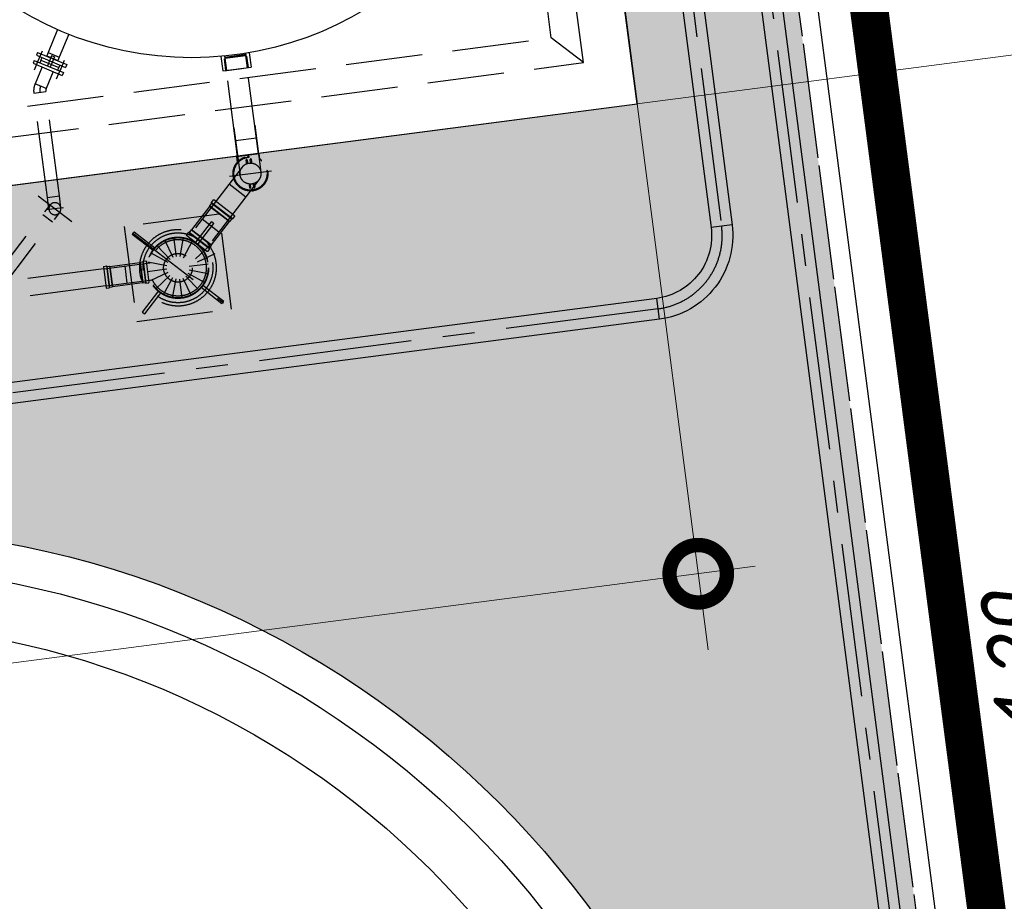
# Model space of a CAD drawing. Extents: x 117893332 to 118394757, y 454959407 to 455669244.
# Tile 296 of 330: x 118275532 to 118280675, y 455264478 to 455269082. Entities that reach past the tile are written whole.
import ezdxf

# ---------------------------------------------------------------- set-up
doc = ezdxf.new("R2010")
doc.units = 0
doc.header["$LTSCALE"] = 200
for name, pattern in [('DASHED', [19.05, 12.7, -6.35]), ('Tauw_HIDDEN3', [2.8, 2, -0.8]), ('Tauw_L_Center2', [6.499, 4, -0.833, 0.833, -0.833]), ('TAUW_OPSLUITBAND_mm', [3.2, 3, -0.2])]:
    doc.linetypes.add(name, pattern=pattern)
doc.layers.get('0').update_dxf_attribs({"linetype": 'CONTINUOUS'})
for name, color, linetype in [('EL_N_A_EB00----REVISIE~-_-----', 1, 'CONTINUOUS'), ('KABELLOOP', 6, 'CONTINUOUS'), ('LEIDINGLOOP', 6, 'CONTINUOUS'), ('ME_N_A_EB00----kunstof-put~-_-----', 135, 'CONTINUOUS'), ('ME_N_H_EB00X---ALG_Stramien~-_-----', 135, 'Tauw_HIDDEN3'), ('ZU_B_-_MB0090--MAAIVELD_DUN~-_001--', 1, 'CONTINUOUS'), ('ZU_B_D_EB00----ONDERDEEL~-_-----', 7, 'CONTINUOUS'), ('ZU_N_-_EL999---LL_PE-110_pgr17~H_-----', 2, 'Tauw_L_Center2'), ('ZU_N_-_EL999---LL_PE-110_pgr17~W_-----', 15, 'CONTINUOUS'), ('ZU_N_A_EB00--E-BETON~-_-----', 7, 'CONTINUOUS'), ('ZU_N_A_EV00----_Opsluitband_100x200~A_-----', 253, 'CONTINUOUS'), ('ZU_N_A_EV00----_Opsluitband_100x200~Z_-----', 253, 'TAUW_OPSLUITBAND_mm'), ('ZU_N_A_EV02----_kant verharding ov betontegels-halfsteensverband~k_-----', 253, 'CONTINUOUS'), ('ZU_N_A_HV01----_arcering verharding gv asfalt~v_-----', 253, 'CONTINUOUS'), ('ZU_N_A_HV02----_arcering verharding ov betontegels-halfsteensverband~v_-----', 253, 'CONTINUOUS'), ('ZU_N_A_HV02----molgoot ov betonstraatsteen~v_-----', 253, 'CONTINUOUS'), ('ZU_N_D_EB00--E-BETON~-_-----', 7, 'CONTINUOUS')]:
    doc.layers.add(name, color=color, linetype=linetype)
doc.layers.add('INFO', color=6, linetype='CONTINUOUS', plot=False)
doc.layers.add('ZU_N_-_DX1AMA--_maatvoering_LIN__18_^200', color=7, linetype='CONTINUOUS', lineweight=18)
doc.styles.add('ISO', font='ISO')
doc.styles.add('TAUW-ISOCP', font='tcb_isocp.shx')
doc.dimstyles.new('tzu18-dot_^200', dxfattribs={"dimscale": 200, "dimtxt": 1.8, "dimasz": 3, "dimexe": 2, "dimexo": 0, "dimgap": 0.5, "dimtad": 1, "dimdec": 0, "dimzin": 0, "dimdsep": 46, "dimtxsty": 'TAUW-ISOCP', "dimblk": 'DOTSMALL', "dimcen": 2, "dimdle": 1.5, "dimclre": 8, "dimadec": 0, "dimazin": 0, "dimtp": 1, "dimtm": 1, "dimtfac": 1, "dimtix": 1, "dimtmove": 1, "dimatfit": 3, "dimldrblk": 'DOTSMALL', "dimfxl": 1, "dimtvp": 0.5, "dimtolj": 1, "dimtzin": 0, "dimlwd": -1, "dimlwe": 5, "dimarcsym": 0})
pattern_1 = [(157.41631, (118248804.68, 455213277.6), (-144.0122, -346.24485), []), (217.41631, (118248804.68, 455213277.6), (227.85075, -297.8406), [])]

# ---------------------------------------------------------------- blocks, each defined once
blk = doc.blocks.new('_DotSmall')
at = {"color": 0, "linetype": 'ByBlock', "const_width": 0.5}
blk.add_lwpolyline([(-0.0625, 0, 1), (0.0625, 0, 1)], format="xyb", close=True, dxfattribs=at)
blk = doc.blocks.new('*D176')
at = {"layer": 'INFO', "color": 0, "transparency": 16777216}
blk.add_line((118294814.9, 455196088.7), (118271334.3, 455376476.9), dxfattribs=at)
at = {"layer": 'INFO', "color": 8, "lineweight": 5, "transparency": 16777216}
for p, q in [((118270926.8, 455376121.3), (118271769.7, 455376231)), ((118283893.9, 455194969.6), (118295172.8, 455196437.8))]:
    blk.add_line(p, q, dxfattribs=at)
at = {"layer": 'INFO', "color": 0, "transparency": 16777216, "xscale": 600, "yscale": 600, "zscale": 600}
for p, rotation in [((118271373, 455376179.4), 97.41631319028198), ((118294776.1, 455196386.2), 277.416313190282)]:
    blk.add_blockref('_DotSmall', p, dxfattribs=dict(at, rotation=rotation))
at = {"layer": 'INFO', "color": 0, "transparency": 16777216, "insert": (118293774.5, 455201912.3), "char_height": 360, "attachment_point": 5, "rotation": 97.4163, "style": 'TAUW-ISOCP'}
blk.add_mtext('\\A1;181310', dxfattribs=at)
blk = doc.blocks.new('*D183')
at = {"layer": 'ZU_N_-_DX1AMA--_maatvoering_LIN__18_^200', "color": 0, "transparency": 16777216}
blk.add_line((118281650.2, 455268715.9), (118267685.1, 455376001.8), dxfattribs=at)
at = {"layer": 'ZU_N_-_DX1AMA--_maatvoering_LIN__18_^200', "color": 8, "lineweight": 5, "transparency": 16777216}
for p, q in [((118267277.6, 455375646.3), (118268120.5, 455375756)), ((118278757.1, 455268641.9), (118282008.1, 455269065.1))]:
    blk.add_line(p, q, dxfattribs=at)
at = {"layer": 'ZU_N_-_DX1AMA--_maatvoering_LIN__18_^200', "color": 0, "transparency": 16777216, "xscale": 600, "yscale": 600, "zscale": 600}
for p, rotation in [((118267723.8, 455375704.4), 97.41631319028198), ((118281611.4, 455269013.4), 277.416313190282)]:
    blk.add_blockref('_DotSmall', p, dxfattribs=dict(at, rotation=rotation))
at = {"layer": 'ZU_N_-_DX1AMA--_maatvoering_LIN__18_^200', "color": 0, "transparency": 16777216, "insert": (118280043.7, 455278888.2), "char_height": 360, "attachment_point": 5, "rotation": 97.4163, "style": 'TAUW-ISOCP'}
blk.add_mtext('\\A1;107591', dxfattribs=at)
blk = doc.blocks.new('*D184')
at = {"layer": 'ZU_N_-_DX1AMA--_maatvoering_LIN__18_^200', "color": 0, "transparency": 16777216}
blk.add_line((118283402.9, 455262378.4), (118268597.4, 455376120.6), dxfattribs=at)
at = {"layer": 'ZU_N_-_DX1AMA--_maatvoering_LIN__18_^200', "color": 8, "lineweight": 5, "transparency": 16777216}
for p, q in [((118268189.9, 455375765), (118269032.8, 455375874.7)), ((118278930.8, 455262098.8), (118283760.8, 455262727.5))]:
    blk.add_line(p, q, dxfattribs=at)
at = {"layer": 'ZU_N_-_DX1AMA--_maatvoering_LIN__18_^200', "color": 0, "transparency": 16777216, "xscale": 600, "yscale": 600, "zscale": 600}
for p, rotation in [((118268636.1, 455375823.1), 97.41631319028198), ((118283364.1, 455262675.9), 277.416313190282)]:
    blk.add_blockref('_DotSmall', p, dxfattribs=dict(at, rotation=rotation))
at = {"layer": 'ZU_N_-_DX1AMA--_maatvoering_LIN__18_^200', "color": 0, "transparency": 16777216, "insert": (118282398.1, 455267928.3), "char_height": 360, "attachment_point": 5, "rotation": 97.4163, "style": 'TAUW-ISOCP'}
blk.add_mtext('\\A1;114102', dxfattribs=at)
blk = doc.blocks.new('*D186')
at = {"layer": 'ZU_N_-_DX1AMA--_maatvoering_LIN__18_^200', "color": 8, "lineweight": 5, "transparency": 16777216}
for p, q in [((118278757.1, 455268641.9), (118279128.1, 455265792.1)), ((118232215.2, 455260815), (118232359.8, 455259704.4))]:
    blk.add_line(p, q, dxfattribs=at)
at = {"layer": 'ZU_N_-_DX1AMA--_maatvoering_LIN__18_^200', "color": 0, "transparency": 16777216}
blk.add_line((118279373.9, 455266227.4), (118232010.7, 455260062.3), dxfattribs=at)
at = {"layer": 'ZU_N_-_DX1AMA--_maatvoering_LIN__18_^200', "color": 0, "transparency": 16777216, "xscale": 600, "yscale": 600, "zscale": 600}
for p, rotation in [((118279076.4, 455266188.7), 7.416313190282), ((118232308.2, 455260101), 187.416313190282)]:
    blk.add_blockref('_DotSmall', p, dxfattribs=dict(at, rotation=rotation))
at = {"layer": 'ZU_N_-_DX1AMA--_maatvoering_LIN__18_^200', "color": 0, "transparency": 16777216, "insert": (118253810.1, 455262617.5), "char_height": 360, "attachment_point": 5, "rotation": 187.4163, "style": 'TAUW-ISOCP'}
blk.add_mtext('\\A1;47163', dxfattribs=at)
blk = doc.blocks.new('*D188')
at = {"layer": 'ZU_N_-_DX1AMA--_maatvoering_LIN__18_^200', "color": 0, "transparency": 16777216}
blk.add_line((118290226.7, 455217082.1), (118269509.7, 455376239.3), dxfattribs=at)
at = {"layer": 'ZU_N_-_DX1AMA--_maatvoering_LIN__18_^200', "color": 8, "lineweight": 5, "transparency": 16777216}
for p, q in [((118269102.2, 455375883.8), (118269945.1, 455375993.5)), ((118275059.6, 455215410.3), (118290584.6, 455217431.2))]:
    blk.add_line(p, q, dxfattribs=at)
at = {"layer": 'ZU_N_-_DX1AMA--_maatvoering_LIN__18_^200', "color": 0, "transparency": 16777216, "xscale": 600, "yscale": 600, "zscale": 600}
for p, rotation in [((118269548.4, 455375941.9), 97.41631319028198), ((118290188, 455217379.5), 277.416313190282)]:
    blk.add_blockref('_DotSmall', p, dxfattribs=dict(at, rotation=rotation))
at = {"layer": 'ZU_N_-_DX1AMA--_maatvoering_LIN__18_^200', "color": 0, "transparency": 16777216, "insert": (118289079.9, 455223723.3), "char_height": 360, "attachment_point": 5, "rotation": 97.4163, "style": 'TAUW-ISOCP'}
blk.add_mtext('\\A1;159900', dxfattribs=at)
blk = doc.blocks.new('*D189')
at = {"layer": 'ZU_N_-_DX1AMA--_maatvoering_LIN__18_^200', "color": 0, "transparency": 16777216}
blk.add_line((118292174.2, 455209247.9), (118270422, 455376358.1), dxfattribs=at)
at = {"layer": 'ZU_N_-_DX1AMA--_maatvoering_LIN__18_^200', "color": 8, "lineweight": 5, "transparency": 16777216}
for p, q in [((118270014.5, 455376002.5), (118270857.4, 455376112.2)), ((118276094.8, 455207457.4), (118292532.1, 455209597))]:
    blk.add_line(p, q, dxfattribs=at)
at = {"layer": 'ZU_N_-_DX1AMA--_maatvoering_LIN__18_^200', "color": 0, "transparency": 16777216, "xscale": 600, "yscale": 600, "zscale": 600}
for p, rotation in [((118270460.7, 455376060.6), 97.41631319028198), ((118292135.5, 455209545.4), 277.416313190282)]:
    blk.add_blockref('_DotSmall', p, dxfattribs=dict(at, rotation=rotation))
at = {"layer": 'ZU_N_-_DX1AMA--_maatvoering_LIN__18_^200', "color": 0, "transparency": 16777216, "insert": (118289984.4, 455223900.5), "char_height": 360, "attachment_point": 5, "rotation": 97.4163, "style": 'TAUW-ISOCP'}
blk.add_mtext('\\A1;167920', dxfattribs=at)
blk = doc.blocks.new('*D190')
at = {"layer": 'ZU_N_-_DX1AMA--_maatvoering_LIN__18_^200', "color": 0, "transparency": 16777216}
blk.add_line((118297884.1, 455179637.2), (118272246.6, 455376595.6), dxfattribs=at)
at = {"layer": 'ZU_N_-_DX1AMA--_maatvoering_LIN__18_^200', "color": 8, "lineweight": 5, "transparency": 16777216}
for p, q in [((118271839.1, 455376240), (118272682, 455376349.7)), ((118286050.8, 455178399.4), (118298242, 455179986.3))]:
    blk.add_line(p, q, dxfattribs=at)
at = {"layer": 'ZU_N_-_DX1AMA--_maatvoering_LIN__18_^200', "color": 0, "transparency": 16777216, "xscale": 600, "yscale": 600, "zscale": 600}
for p, rotation in [((118272285.3, 455376298.1), 97.41631319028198), ((118297845.3, 455179934.7), 277.416313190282)]:
    blk.add_blockref('_DotSmall', p, dxfattribs=dict(at, rotation=rotation))
at = {"layer": 'ZU_N_-_DX1AMA--_maatvoering_LIN__18_^200', "color": 0, "transparency": 16777216, "insert": (118294679.3, 455202087.4), "char_height": 360, "attachment_point": 5, "rotation": 97.4163, "style": 'TAUW-ISOCP'}
blk.add_mtext('\\A1;198020', dxfattribs=at)
blk = doc.blocks.new('A$C051E189E')
at = {"layer": 'LEIDINGLOOP', "linetype": 'DASHED', "const_width": 200}
blk.add_lwpolyline([(79917.8, -55943.8), (79917.8, -91749.9), (53597.7, -91754.5), (53597.7, -89649.9)], dxfattribs=at)
blk = doc.blocks.new('A$C6DFC50BF')
at = {"layer": 'KABELLOOP', "linetype": 'DASHED', "const_width": 200}
blk.add_lwpolyline([(79917.8, -55943.8), (79917.8, -91749.9), (53597.7, -91754.5), (53597.7, -89649.9)], dxfattribs=at)

msp = doc.modelspace()

# ---------------------------------------------------------------- hatches: boundary and pattern name
at = {"layer": 'ZU_N_A_HV01----_arcering verharding gv asfalt~v_-----'}
h = msp.add_hatch(dxfattribs=at)
h.set_pattern_fill('ASFALT', color=256, scale=3000)
h.set_pattern_definition(pattern_1)
h.paths.add_polyline_path([(118253562.5, 455173882.8, -0.413671), (118245855.8, 455163886.8), (118232779.4, 455162183.4, -0.239601), (118226539.3, 455164396.4), (118222931.6, 455163926.7), (118222383.7, 455168135.5), (118218106.9, 455167574.6), (118214434.7, 455164219.5), (118215506.4, 455155986.2), (118286398.3, 455165214), (118285827.7, 455169598.1), (118269443.6, 455167465.5, -0.414214), (118257765.8, 455176453.3), (118256227.9, 455188268.7, -0.414214), (118265215.7, 455199946.5), (118292266.1, 455203467.5), (118291600.1, 455208584.4), (118288512.1, 455208182.4, -0.414214), (118286360.3, 455209838.5), (118282082.5, 455242702.4), (118277103.6, 455242054.3, -0.414214), (118269661, 455247782.5), (118267518.7, 455264240.6), (118262945.7, 455263645.4), (118267639.6, 455227475.9), (118267223.1, 455227422), (118267223.1, 455227421.8), (118252708.4, 455225559), (118252749.8, 455225241.2), (118251437.4, 455225070.9), (118250715, 455230620.6), (118243327.3, 455287376.9), (118243629.7, 455287416.2), (118243124.4, 455290872.4), (118240928.7, 455307740.1, -0.414214), (118245603.8, 455313814.3), (118274546.5, 455317581.7), (118274030.2, 455321548.3), (118245583.3, 455317845.4, -0.414214), (118239509, 455322520.5), (118233549.8, 455368302.3, 0.414214), (118222813.3, 455376565.6), (118207809.9, 455374612.7, 0.414214), (118199546.6, 455363876.2), (118205505.9, 455318094.4, -0.414212), (118200830.9, 455312020.1), (118163460.6, 455307155.6), (118165370.9, 455292480.2), (118168069.6, 455292831.5), (118168020.6, 455293207.6, -0.414213), (118177008.5, 455304885.4), (118193278.4, 455307003.2, -0.134342), (118196112.3, 455306610.7), (118204322.8, 455303093.5), (118205538.1, 455305921.5, -0.264812), (118209818.1, 455309156.2), (118230144.2, 455311802, -0.414214), (118236218.5, 455307127), (118240860.1, 455271468.1, -0.414214), (118236185, 455265393.9), (118214173, 455262528.6), (118214897.7, 455256960.6, -0.414214), (118212810.3, 455254248.5), (118211683.3, 455254101.8), (118212034, 455251407.1), (118215577.2, 455248630.1), (118219142.1, 455249094.1), (118218436.6, 455254511.8, -0.414229), (118220524, 455257224), (118236969.8, 455259364.7, -0.414213), (118243044, 455254689.7), (118246252.7, 455230039.7)])
h.paths.add_polyline_path([(118261528.7, 455214269.2, -0.414214), (118263616.1, 455216981.4), (118275257.9, 455218496.7, -0.414214), (118277970, 455216409.4), (118278976.7, 455208675.7, -0.414214), (118276889.3, 455205963.6), (118274097.8, 455205600.3, -0.414214), (118272506.4, 455206825.1), (118272485.3, 455206987.6), (118269242.6, 455206565.5), (118269263.8, 455206403, -0.414214), (118268038.9, 455204811.6), (118265247.5, 455204448.2, -0.414214), (118262535.4, 455206535.6)], flags=16)
h.paths.add_polyline_path([(118241537.9, 455300913.5), (118240100, 455300726.2), (118239912.7, 455302164.1), (118241350.6, 455302351.4)], flags=16)
h.paths.add_polyline_path([(118240440.7, 455309039.9), (118239002.9, 455308852.6), (118238815.6, 455310290.4), (118240253.4, 455310477.7)], flags=16)
h.paths.add_polyline_path([(118229627.9, 455315768.6), (118215546.7, 455313935.7, -0.414214), (118209472.4, 455318610.7), (118204138, 455359592.1, -0.414239), (118213125.7, 455371270.9), (118217290.6, 455371813, -0.414214), (118228968.4, 455362825.1), (118234303, 455321842.8, -0.414214)], flags=16)
h.paths.add_polyline_path([(118229573.7, 455316185), (118215492.5, 455314352.1, -0.414214), (118209888.9, 455318664.9), (118204554.5, 455359646.4, -0.41424), (118213180, 455370854.4), (118217344.8, 455371396.5, -0.414214), (118228551.9, 455362770.9), (118233886.5, 455321788.6, -0.414214)], flags=0)
h.paths.add_polyline_path([(118232786.1, 455366810.1), (118231546.6, 455366648.6), (118231359.3, 455368086.5), (118232598.8, 455368248)], flags=0)
h = msp.add_hatch(dxfattribs=at)
h.set_pattern_fill('ASFALT', color=256, scale=3000)
h.set_pattern_definition(pattern_1)
h.paths.add_polyline_path([(118286728.7, 455340429.6), (118286966.4, 455339123.3, -0.43139), (118274030.1, 455321548.7), (118274482.1, 455318075.8), (118274546.5, 455317581.7), (118274546.5, 455317581.7), (118277364.9, 455317948, -0.414206), (118294175.3, 455305009.6), (118304541.2, 455225373.4, -0.333874), (118295663.5, 455209688.1), (118297198.7, 455209887.9), (118297218.1, 455209739.2), (118295129.5, 455209467.3, -0.060905), (118291602.9, 455208562.7), (118292268.9, 455203445.9), (118297227.1, 455204091.3, 0.414214), (118310165.5, 455220902), (118294476.8, 455341429.1, 0.006735), (118294419.3, 455341829.1)])
at = {"layer": 'ZU_N_A_HV02----_arcering verharding ov betontegels-halfsteensverband~v_-----'}
h = msp.add_hatch(dxfattribs=at)
h.set_pattern_fill('TEGELS', color=256, scale=1200)
h.set_pattern_definition([(97.4163, (118248804.68, 455213277.58), (-297.4903, -38.7234), []), (187.4163, (118248804.68, 455213277.58), (38.7234, -297.4903), [300, -300]), (187.4163, (118248785.3, 455213426.33), (38.7234, -297.4903), [-300, 300])])
h.paths.add_polyline_path([(118278797.8, 455275302), (118282155.1, 455249509.7), (118281628, 455249441.1, 0.40884), (118275544.1, 455254035.1, 0.414213), (118270851, 455247937.4, 0.414214), (118276948.7, 455243244.3), (118282393.7, 455243953.1), (118282475, 455243328.3), (118277030, 455242619.6, -0.414214), (118270226.2, 455247856.1), (118268064.6, 455264463), (118267915.8, 455264443.6), (118262361.2, 455263720.6), (118262374.8, 455263615.9), (118259791, 455263277.8), (118258893.8, 455270189.9), (118247423.9, 455268677.9), (118247098.8, 455271175.8), (118246029, 455271036.6), (118246016.1, 455271135.7), (118271409.6, 455274441.1), (118270783.6, 455279250.4, 0.01833), (118271686.5, 455280061.2), (118272414.2, 455274471)])
h.paths.add_polyline_path([(118275200, 455256671.9, -1), (118273935.1, 455266389.9, -1)], flags=16)
h.paths.add_polyline_path([(118278757, 455268641), (118261899.4, 455266446.7), (118261318.5, 455270909.9), (118278176, 455273104.2)], flags=16)
h.paths.add_polyline_path([(118277060.1, 455243154.9), (118277098.8, 455242857.4), (118276801.3, 455242818.7), (118276762.6, 455243116.2)], flags=16)
at = {"layer": 'ZU_N_A_HV02----molgoot ov betonstraatsteen~v_-----'}
h = msp.add_hatch(dxfattribs=at)
h.set_pattern_fill('BRICK', color=256, scale=33.07086)
h.set_pattern_definition([(97.41631, (118248804.68, 455213277.58), (-208.2432, -27.10636), []), (187.4163, (118248804.68, 455213277.6), (54.2127, -416.4864), [210, -210]), (187.4163, (118248777.57, 455213485.83), (54.2127, -416.4864), [-210, 210])])
h.paths.add_polyline_path([(118236130.8, 455265810.4), (118213702.3, 455262890.9), (118213756.5, 455262474.4), (118214481.2, 455256906.4, -0.414214), (118212756.1, 455254665), (118211212.6, 455254464), (118211639.7, 455251182.5), (118215456.8, 455248190.8), (118219612.8, 455248731.8), (118218853.1, 455254566, -0.41423), (118220578.2, 455256807.5), (118237024, 455258948.2, -0.414214), (118242627.6, 455254635.5), (118245836.2, 455229985.5), (118253115.1, 455174065.7, -0.421725), (118245799.5, 455164303), (118232725.2, 455162599.9, -0.247725), (118226700.8, 455164841), (118223293.5, 455164399.8), (118222746, 455168606.4), (118217921.3, 455167973.9), (118213990, 455164382.1), (118215144.2, 455155515.5), (118286452.5, 455164797.5), (118286398.3, 455165214), (118215506.4, 455155986.2), (118214434.7, 455164219.5), (118218106.9, 455167574.6), (118222383.7, 455168135.5), (118222931.6, 455163926.7), (118226539.3, 455164396.4, 0.239601), (118232779.4, 455162183.4), (118245855.8, 455163886.8, 0.413671), (118253562.5, 455173882.8), (118246252.7, 455230039.7), (118243044, 455254689.7, 0.414213), (118236969.8, 455259364.7), (118220524, 455257224, 0.414229), (118218436.6, 455254511.8), (118219142.1, 455249094.1), (118215577.2, 455248630.1), (118212034, 455251407.1), (118211683.3, 455254101.8), (118212810.3, 455254248.5, 0.414214), (118214897.7, 455256960.6), (118214173, 455262528.6), (118236185, 455265393.9, 0.414214), (118240860.1, 455271468.1), (118236218.5, 455307127, 0.414214), (118230144.2, 455311802), (118209818.1, 455309156.2, 0.264812), (118205538.1, 455305921.5), (118204322.8, 455303093.5), (118196112.3, 455306610.7, 0.134342), (118193278.4, 455307003.2), (118177008.5, 455304885.4, 0.414213), (118168020.6, 455293207.6), (118168069.6, 455292831.5), (118168486.1, 455292885.7), (118168437.1, 455293261.8, -0.414213), (118177062.7, 455304468.9), (118193332.6, 455306586.7, -0.134342), (118195946.9, 455306224.6), (118199133.4, 455304859.6), (118204543.5, 455302542), (118205924.4, 455305755.6, -0.264823), (118209872.9, 455308739.8), (118222173, 455310340.9), (118230198.4, 455311385.5, -0.414214), (118235802, 455307072.8), (118240443.6, 455271413.9, -0.414214)])

# ---------------------------------------------------------------- linework, layer by layer
at = {"layer": 'ME_N_A_EB00----kunstof-put~-_-----'}
for p, q in [((118278757.1, 455268641.9), (118278176.3, 455273104.2)), ((118275729.6, 455269029.8), (118275679.5, 455268909.5)), ((118275787.8, 455269005.7), (118275737.7, 455268885.3)), ((118275624.8, 455268910.6), (118275618.6, 455268895.9)), ((118275624.8, 455268910.6), (118275777.1, 455268847.3)), ((118275648.8, 455268916.4), (118275627.2, 455268864.3)), ((118275679.5, 455268909.5), (118275672.6, 455268892.9)), ((118275679.5, 455268909.5), (118275737.7, 455268885.3)), ((118276711.4, 455268906), (118276721.2, 455268830.9)), ((118276712.3, 455268899.1), (118276711.4, 455268906)), ((118276731.1, 455268909.2), (118276741, 455268833.4)), ((118275618.6, 455268895.9), (118275771, 455268832.5)), ((118275642.3, 455268870.8), (118275636.6, 455268857)), ((118275647.7, 455268883.8), (118275642.3, 455268870.8)), ((118275642.3, 455268870.8), (118275736.5, 455268831.7)), ((118275642.3, 455268870.8), (118275689.4, 455268851.2)), ((118275671.2, 455268891.3), (118275672.6, 455268892.9)), ((118275672.6, 455268892.9), (118275730.8, 455268868.7)), ((118275698.2, 455268893.1), (118275676.3, 455268840.5)), ((118275689.4, 455268851.2), (118275736.5, 455268831.7)), ((118275712.9, 455268887), (118275691, 455268834.3)), ((118275712.9, 455268887), (118275698.2, 455268893.1)), ((118275730.6, 455268866.6), (118275730.8, 455268868.7)), ((118275737.7, 455268885.3), (118275730.8, 455268868.7)), ((118275764.3, 455268868.4), (118275742.6, 455268816.3)), ((118276582.4, 455268889.8), (118276592.3, 455268814.1)), ((118276599.3, 455268876.4), (118276607.2, 455268815.8)), ((118276602.3, 455268891.8), (118276612.1, 455268816.7)), ((118276602.3, 455268891.8), (118276603.2, 455268884.9)), ((118276712.3, 455268899.1), (118276603.2, 455268884.9)), ((118276603.2, 455268884.9), (118276605.5, 455268883.2)), ((118276603.7, 455268880.9), (118276712.8, 455268895.1)), ((118276605.5, 455268883.2), (118276603.7, 455268880.9)), ((118276603.7, 455268880.9), (118276612.1, 455268816.5)), ((118276605.5, 455268883.2), (118276710.6, 455268896.8)), ((118276710.6, 455268896.8), (118276712.3, 455268899.1)), ((118276712.8, 455268895.1), (118276710.6, 455268896.8)), ((118276721.2, 455268830.7), (118276712.8, 455268895.1)), ((118276726.2, 455268831.3), (118276718.3, 455268891.9)), ((118275730.7, 455268817.8), (118275736.5, 455268831.7)), ((118275741.9, 455268844.6), (118275736.5, 455268831.7)), ((118275777.1, 455268847.3), (118275771, 455268832.5)), ((118276592.3, 455268814.1), (118276741, 455268833.4)), ((118276607.2, 455268815.8), (118276612.1, 455268816.5)), ((118276612.1, 455268816.5), (118276680.4, 455268825.3)), ((118276680.4, 455268825.3), (118276726.2, 455268831.3)), ((118261899.3, 455266447.6), (118278757.1, 455268641.9))]:
    msp.add_line(p, q, dxfattribs=at)
msp.add_circle((118276430.6, 455270633.3), 1750, dxfattribs=at)
at = {"layer": 'ME_N_H_EB00X---ALG_Stramien~-_-----'}
for p, q in [((118278476.9, 455268857.5), (118277960.6, 455272824.1)), ((118278308.8, 455268986.9), (118277831.2, 455272656)), ((118262244.3, 455266895.9), (118278308.8, 455268986.9)), ((118278476.9, 455268857.5), (118278308.8, 455268986.9)), ((118262115, 455266727.7), (118278476.9, 455268857.5)), ((118275607.5, 455268869.1), (118275601.3, 455268854.3)), ((118275601.3, 455268854.3), (118275753.7, 455268790.9)), ((118275607.5, 455268869.1), (118275759.8, 455268805.7)), ((118275608.8, 455268820.2), (118275630.5, 455268872.3)), ((118275648.4, 455268834.7), (118275611.8, 455268746.6)), ((118275706.6, 455268810.5), (118275670, 455268722.4)), ((118275724.2, 455268772.2), (118275745.9, 455268824.3)), ((118275759.8, 455268805.7), (118275753.7, 455268790.9)), ((118276670.2, 455268366.3), (118276611.6, 455268816.4)), ((118276779.3, 455268380.5), (118276720.7, 455268830.6)), ((118275670, 455268722.4), (118275611.8, 455268746.6)), ((118275605.3, 455268698.1), (118275667.8, 455268706.3)), ((118275676.3, 455268153.1), (118275605.3, 455268698.1)), ((118275738.7, 455268161.3), (118275667.8, 455268706.3)), ((118276650.7, 455268516.5), (118276682.6, 455268271)), ((118276759.8, 455268530.6), (118276791.7, 455268285.2)), ((118276768.5, 455268463.7), (118276659.4, 455268449.5)), ((118276782.8, 455268381), (118276666.7, 455268365.9)), ((118276670.2, 455268339.7), (118276666.7, 455268365.9)), ((118276716.2, 455268334.4), (118276714.3, 455268349.3)), ((118276719.2, 455268349.9), (118276721.2, 455268335.1)), ((118276738, 455268337.3), (118276736.1, 455268352.1)), ((118276741, 455268352.8), (118276743, 455268337.9)), ((118276786.2, 455268354.8), (118276782.8, 455268381)), ((118276693.6, 455268311.7), (118276398.5, 455267928.3)), ((118276627.6, 455268263.9), (118276846.7, 455268292.4)), ((118276780.7, 455268244.6), (118276485.6, 455267861.1)), ((118276626.5, 455268224.5), (118276713.7, 455268157.4)), ((118276733.3, 455268203.5), (118276731.3, 455268218.4)), ((118276736.3, 455268219), (118276738.2, 455268204.1)), ((118276755.1, 455268206.3), (118276753.1, 455268221.2)), ((118276758.1, 455268221.9), (118276760, 455268207)), ((118275628.1, 455268162.1), (118275803.2, 455268027.3)), ((118275676.3, 455268153.1), (118275738.7, 455268161.3)), ((118275684.4, 455268090.7), (118275676.3, 455268153.1)), ((118275746.9, 455268098.8), (118275738.7, 455268161.3)), ((118276542.8, 455268140.4), (118276532.2, 455268126.6)), ((118276542.8, 455268140.4), (118276545.6, 455268140.8)), ((118276653.4, 455268057.7), (118276545.6, 455268140.8)), ((118274638, 455266746.2), (118275690.7, 455268113.9)), ((118275755.9, 455268100), (118275671.5, 455268089)), ((118275755.9, 455268100), (118275759.8, 455268100.5)), ((118276523.9, 455268106.3), (118276430, 455267984.3)), ((118276534.1, 455268122.8), (118276523.5, 455268109)), ((118276523.5, 455268109), (118276523.9, 455268106.3)), ((118276628.4, 455268028.3), (118276523.5, 455268109)), ((118276625.6, 455268028), (118276523.9, 455268106.3)), ((118276532.2, 455268126.6), (118276532.6, 455268123.9)), ((118276643.2, 455268041.3), (118276532.2, 455268126.6)), ((118276640.5, 455268040.9), (118276532.6, 455268123.9)), ((118274687.9, 455266707.7), (118275740.6, 455268075.5)), ((118275652.3, 455268064), (118275702.2, 455268025.6)), ((118276448.7, 455267915.6), (118276534.1, 455268026.6)), ((118276571.4, 455267972.6), (118276484.2, 455268039.7)), ((118276625.6, 455268028), (118276531.8, 455267906)), ((118276628.4, 455268028.3), (118276625.6, 455268028)), ((118276639, 455268042.1), (118276628.4, 455268028.3)), ((118276643.2, 455268041.3), (118276640.5, 455268040.9)), ((118276653.8, 455268055), (118276643.2, 455268041.3)), ((118276653.4, 455268057.7), (118276653.8, 455268055)), ((118276427.3, 455267984), (118276416.7, 455267970.2)), ((118276427.3, 455267984), (118276430, 455267984.3)), ((118276532.1, 455267903.3), (118276427.3, 455267984)), ((118276531.8, 455267906), (118276430, 455267984.3)), ((118276460.6, 455267906.5), (118276546, 455268017.5)), ((118276229.2, 455267876.3), (118276119.9, 455267960.5)), ((118276121.5, 455267968.7), (118276595.7, 455267603.8)), ((118276238.4, 455267888.2), (118276129, 455267972.4)), ((118276333, 455267839.6), (118276289.7, 455267930.7)), ((118276350.7, 455267844.8), (118276337.7, 455267944.9)), ((118276369.2, 455267844.3), (118276387.7, 455267943.5)), ((118276386.6, 455267838.1), (118276434.9, 455267926.7)), ((118276412.5, 455267971), (118276401.9, 455267957.3)), ((118276401.9, 455267957.3), (118276402.2, 455267954.5)), ((118276510.1, 455267871.5), (118276402.2, 455267954.5)), ((118276412.5, 455267971), (118276415.2, 455267971.4)), ((118276523.4, 455267885.6), (118276412.5, 455267971)), ((118276523.1, 455267888.3), (118276415.2, 455267971.4)), ((118276317.7, 455267829.1), (118276248.4, 455267902.4)), ((118276450.9, 455267833.3), (118276524.2, 455267902.6)), ((118276512.8, 455267871.9), (118276510.1, 455267871.5)), ((118276523.4, 455267885.6), (118276512.8, 455267871.9)), ((118276532.1, 455267903.3), (118276521.5, 455267889.5)), ((118276523.4, 455267885.6), (118276523.1, 455267888.3)), ((118276532.1, 455267903.3), (118276531.8, 455267906)), ((118276176.5, 455267820.5), (118276175.2, 455267818.7)), ((118276176.5, 455267820.5), (118276190.7, 455267822.4)), ((118276176.5, 455267820.5), (118276191.4, 455267706.5)), ((118276190.7, 455267822.4), (118276192.5, 455267821)), ((118276192.5, 455267821), (118276206.9, 455267710.1)), ((118276306.5, 455267814.5), (118276217.9, 455267862.8)), ((118276461.3, 455267818), (118276552.5, 455267861.3)), ((118275970.8, 455267781.1), (118272228, 455267294)), ((118275969.4, 455267792), (118275970.7, 455267793.7)), ((118275969.4, 455267792), (118275983.8, 455267681.1)), ((118275970.7, 455267793.7), (118275984.9, 455267795.6)), ((118275970.8, 455267781.1), (118276213, 455267812.7)), ((118275984.9, 455267795.6), (118275986.7, 455267794.2)), ((118275984.9, 455267795.6), (118275999.7, 455267681.5)), ((118275986.7, 455267794.2), (118276001.1, 455267683.3)), ((118275986.9, 455267792.6), (118276001, 455267794.5)), ((118276001, 455267794.5), (118276002.8, 455267793.1)), ((118276001, 455267794.5), (118276015, 455267686.7)), ((118276002.8, 455267793.1), (118276159.9, 455267813.6)), ((118276002.8, 455267793.1), (118276016.4, 455267688.5)), ((118276093.9, 455267706.4), (118276082.3, 455267795.7)), ((118276161.2, 455267815.3), (118276159.9, 455267813.6)), ((118276159.9, 455267813.6), (118276173.5, 455267709)), ((118276161.2, 455267815.3), (118276175.4, 455267817.2)), ((118276161.2, 455267815.3), (118276175.2, 455267707.6)), ((118276175.2, 455267818.7), (118276189.6, 455267707.9)), ((118276299.8, 455267778.6), (118276199.7, 455267765.6)), ((118276299.8, 455267778.6), (118276199.7, 455267765.6)), ((118276300.3, 455267797.1), (118276201.1, 455267815.6)), ((118276416.4, 455267775.4), (118276515.6, 455267756.8)), ((118276416.9, 455267793.8), (118276517, 455267806.9)), ((118276416.9, 455267793.8), (118276517, 455267806.9)), ((118275982.4, 455267691.9), (118276224.7, 455267723.4)), ((118276305, 455267760.8), (118276213.8, 455267717.5)), ((118276315.4, 455267745.6), (118276242.1, 455267676.2)), ((118276330.1, 455267734.3), (118276281.8, 455267645.7)), ((118276347.5, 455267728.1), (118276329, 455267628.9)), ((118276366, 455267727.6), (118276379, 455267627.5)), ((118276383.7, 455267732.8), (118276427, 455267641.7)), ((118276399, 455267743.3), (118276468.3, 455267670)), ((118276410.2, 455267757.9), (118276498.9, 455267709.7)), ((118275982.4, 455267691.9), (118272239.6, 455267204.7)), ((118275985.6, 455267679.7), (118275983.8, 455267681.1)), ((118275985.6, 455267679.7), (118275999.7, 455267681.5)), ((118275999.7, 455267681.5), (118276001.1, 455267683.3)), ((118276000.9, 455267684.9), (118276015, 455267686.7)), ((118276015, 455267686.7), (118276016.4, 455267688.5)), ((118276016.4, 455267688.5), (118276173.5, 455267709)), ((118276256.6, 455267666), (118276171.1, 455267555)), ((118276175.2, 455267707.6), (118276173.5, 455267709)), ((118276175.2, 455267707.6), (118276189.4, 455267709.4)), ((118276191.4, 455267706.5), (118276189.6, 455267707.9)), ((118276191.4, 455267706.5), (118276205.5, 455267708.3)), ((118276205.5, 455267708.3), (118276206.9, 455267710.1)), ((118276478.8, 455267684.2), (118276588.1, 455267600.1)), ((118276487.9, 455267696.1), (118276597.3, 455267612)), ((118276268.5, 455267656.9), (118276183, 455267545.9))]:
    msp.add_line(p, q, dxfattribs=at)
msp.add_lwpolyline([(118276574, 455268066.4), (118276078.2, 455268001.8), (118276142.7, 455267506), (118276638.5, 455267570.6)], close=True, dxfattribs=at)
for centre, radius in [((118276737.2, 455268278.1), 91), ((118276737.2, 455268278.1), 86.5), ((118276737.2, 455268278.1), 55), ((118276358.4, 455267786.2), 200), ((118276358.4, 455267786.2), 182.5), ((118276358.4, 455267786.2), 160), ((118276358.4, 455267786.2), 157.5), ((118276358.4, 455267786.2), 157.5), ((118276358.4, 455267786.2), 147.7), ((118276358.4, 455267786.2), 75)]:
    msp.add_circle(centre, radius, dxfattribs=at)
for centre, radius, start, end in [((118275699, 455268710.3), 94.5, 157.4163, 187.4163), ((118275699, 455268710.3), 63, 157.4163, 187.4163), ((118275699, 455268710.3), 31.5, 157.4163, 187.4163), ((118276668.6, 455268330.9), 4.5, 50.9258, 233.9068), ((118276716.8, 455268349.6), 2.5, 7.4163, 187.4163), ((118276718.7, 455268334.7), 2.5, 187.4163, 7.4163), ((118276726, 455268363.9), 4.5, 5.9258, 188.9068), ((118276738.6, 455268352.5), 2.5, 7.4163, 187.4163), ((118276740.5, 455268337.6), 2.5, 187.4163, 7.4163), ((118276789.9, 455268346.7), 4.5, 320.9258, 143.9068), ((118276822.9, 455268289.3), 4.5, 275.9258, 98.9068), ((118276651.4, 455268267), 4.5, 95.9258, 278.9068), ((118276684.4, 455268209.6), 4.5, 140.9258, 323.9068), ((118276733.8, 455268218.7), 2.5, 7.4163, 187.4163), ((118276735.7, 455268203.8), 2.5, 187.4163, 7.4163), ((118276748.3, 455268192.3), 4.5, 185.9258, 8.9068), ((118276755.6, 455268221.5), 2.5, 7.4163, 187.4163), ((118276757.5, 455268206.7), 2.5, 187.4163, 7.4163), ((118276805.7, 455268225.4), 4.5, 230.9258, 53.9068), ((118275715.6, 455268094.7), 31.5, 7.4163, 187.4163), ((118275715.6, 455268094.7), 31.5, 187.4163, 7.4163), ((118276358.6, 455267786.5), 297.5, 50.9409, 53.8301), ((118276360.2, 455267785.2), 297.5, 141.0025, 143.8917), ((118276357.1, 455267787.5), 297.5, 320.9409, 323.8301), ((118276358.4, 455267786.2), 297.5, 231.0025, 233.8917)]:
    msp.add_arc(centre, radius, start, end, dxfattribs=at)
at = {"layer": 'ZU_B_D_EB00----ONDERDEEL~-_-----'}
msp.add_circle((118274567.6, 455261530.9), 4900, dxfattribs=at)
at = {"layer": 'ZU_N_-_EL999---LL_PE-110_pgr17~H_-----'}
for points in [[(118276998.1, 455257193.3), (118278267, 455257358.6, 0.198912), (118278522.4, 455257505.6), (118280526.1, 455260109.3, 0.198912), (118280602.8, 455260393.8), (118278826.2, 455274035.7)], [(118278419.6, 455273982.8), (118279198.5, 455268003.5, -0.414214), (118278866.4, 455267572), (118265752.5, 455265863.8, 0.19931), (118265496.7, 455265716.3), (118258353, 455256403.3, 0.198667), (118258276.8, 455256119), (118259192.3, 455249122.6, -0.414006), (118258860.8, 455248690.9), (118257261, 455248480.4)]]:
    msp.add_lwpolyline(points, format="xyb", dxfattribs=at)
at = {"layer": 'ZU_N_-_EL999---LL_PE-110_pgr17~W_-----', "linetype": 'Continuous'}
for p, q in [((118279253, 455268010.6), (118279143.9, 455267996.4)), ((118278873.5, 455267517.5), (118278859.3, 455267626.6))]:
    msp.add_line(p, q, dxfattribs=at)
at = {"layer": 'ZU_N_-_EL999---LL_PE-110_pgr17~W_-----'}
for points in [[(118277005.2, 455257138.8), (118278274.1, 455257304.1, 0.198912), (118278566, 455257472), (118280569.7, 455260075.8, 0.198912), (118280657.3, 455260400.9), (118278873.1, 455274101.2)], [(118278466.5, 455274048.3), (118279253, 455268010.6, -0.414214), (118278873.5, 455267517.5), (118265759.6, 455265809.2, 0.19931), (118265540.4, 455265682.8), (118258396.7, 455256369.8, 0.198667), (118258331.3, 455256126.2), (118259246.9, 455249129.7, -0.414006), (118258868, 455248636.4), (118257268.2, 455248425.9)], [(118276991, 455257247.9), (118278259.9, 455257413.1, 0.198912), (118278478.8, 455257539.1), (118280482.5, 455260142.9, 0.198912), (118280548.2, 455260386.7), (118278764, 455274087)], [(118278357.5, 455274034), (118279143.9, 455267996.4, -0.414214), (118278859.3, 455267626.6), (118265745.4, 455265918.3, 0.19931), (118265453.1, 455265749.8), (118258309.4, 455256436.8, 0.198667), (118258222.2, 455256111.9), (118259137.8, 455249115.4, -0.414006), (118258853.6, 455248745.4), (118257253.8, 455248534.9)]]:
    msp.add_lwpolyline(points, format="xyb", dxfattribs=at)
at = {"layer": 'ZU_N_A_EB00--E-BETON~-_-----'}
for points in [[(118278176, 455273104.2), (118261318.3, 455270909), (118261899.4, 455266446.7), (118278757.1, 455268641.9)], [(118261899.4, 455266446.7), (118261318.5, 455270909.9), (118278176, 455273104.2), (118278757, 455268641)]]:
    msp.add_lwpolyline(points, close=True, dxfattribs=at)
msp.add_circle((118274567.6, 455261530.9), 4900, dxfattribs=at)
at = {"layer": 'ZU_N_A_EV00----_Opsluitband_100x200~A_-----'}
msp.add_lwpolyline([(118271776, 455280148.4), (118272500.4, 455274583.1), (118278884, 455275414), (118282267.1, 455249423.4), (118281641.8, 455249342)], dxfattribs=at)
at = {"layer": 'ZU_N_A_EV00----_Opsluitband_100x200~Z_-----'}
msp.add_lwpolyline([(118271676.8, 455280135.4), (118272414.2, 455274471), (118278797.8, 455275302), (118282155.1, 455249509.7), (118281628.9, 455249441.2)], dxfattribs=at)
at = {"layer": 'ZU_N_A_EV02----_kant verharding ov betontegels-halfsteensverband~k_-----', "flags": 128}
msp.add_lwpolyline([(118261899.4, 455266446.7), (118261318.5, 455270909.9), (118278176, 455273104.2), (118278757, 455268641)], close=True, dxfattribs=at)
at = {"layer": 'ZU_N_D_EB00--E-BETON~-_-----'}
for radius in [4700, 4400]:
    msp.add_circle((118274567.6, 455261530.9), radius, dxfattribs=at)

# ---------------------------------------------------------------- block references
at = {"layer": 'EL_N_A_EB00----REVISIE~-_-----', "rotation": 97.41631319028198}
for name in ['A$C6DFC50BF', 'A$C051E189E']:
    msp.add_blockref(name, (118198465.7, 455184465.5), dxfattribs=at)

# ---------------------------------------------------------------- texts
at = {"layer": 'ZU_B_-_MB0090--MAAIVELD_DUN~-_001--', "style": 'ISO', "oblique": 13.5}
msp.add_text('1.29', height=360, rotation=97.6967, dxfattribs=at).set_placement((118281000.4, 455265391.1))

# ---------------------------------------------------------------- dimensions: what is measured, and where the dimension line sits
at = {"layer": 'INFO'}
dim = msp.add_linear_dim(base=(118271373, 455376179.4), p1=(118283893.9, 455194969.6), p2=(118270926.8, 455376121.3), angle=97.4163, dimstyle='tzu18-dot_^200', dxfattribs=at)
dim.commit()
dim.dimension.update_dxf_attribs({"geometry": '*D176', "text_midpoint": (118294052.1, 455201948.4), "dimtype": 160})
at = {"layer": 'ZU_N_-_DX1AMA--_maatvoering_LIN__18_^200'}
for base, p1, p2, angle, picture, middle in [((118272285.3, 455376298.1), (118286050.8, 455178399.4), (118271839.1, 455376240), 97.4163, '*D190', (118294957.1, 455202123.6)), ((118270460.7, 455376060.6), (118276094.8, 455207457.4), (118270014.5, 455376002.5), 97.4163, '*D189', (118290262.2, 455223936.7)), ((118269548.4, 455375941.9), (118275059.6, 455215410.3), (118269102.2, 455375883.8), 97.4163, '*D188', (118289357.5, 455223759.4)), ((118268636.1, 455375823.1), (118278930.8, 455262098.8), (118268189.9, 455375765), 97.4163, '*D184', (118282675.7, 455267964.4)), ((118267723.8, 455375704.4), (118278757.1, 455268641.9), (118267277.6, 455375646.3), 97.4163, '*D183', (118280321.4, 455278924.4)), ((118232308.2, 455260101), (118278757.1, 455268641.9), (118232215.2, 455260815), 187.4163, '*D186', (118253774, 455262895.2))]:
    dim = msp.add_linear_dim(base=base, p1=p1, p2=p2, angle=angle, dimstyle='tzu18-dot_^200', dxfattribs=at)
    dim.commit()
    dim.dimension.update_dxf_attribs({"geometry": picture, "text_midpoint": middle, "dimtype": 160})

doc.saveas('drawing.dxf')
